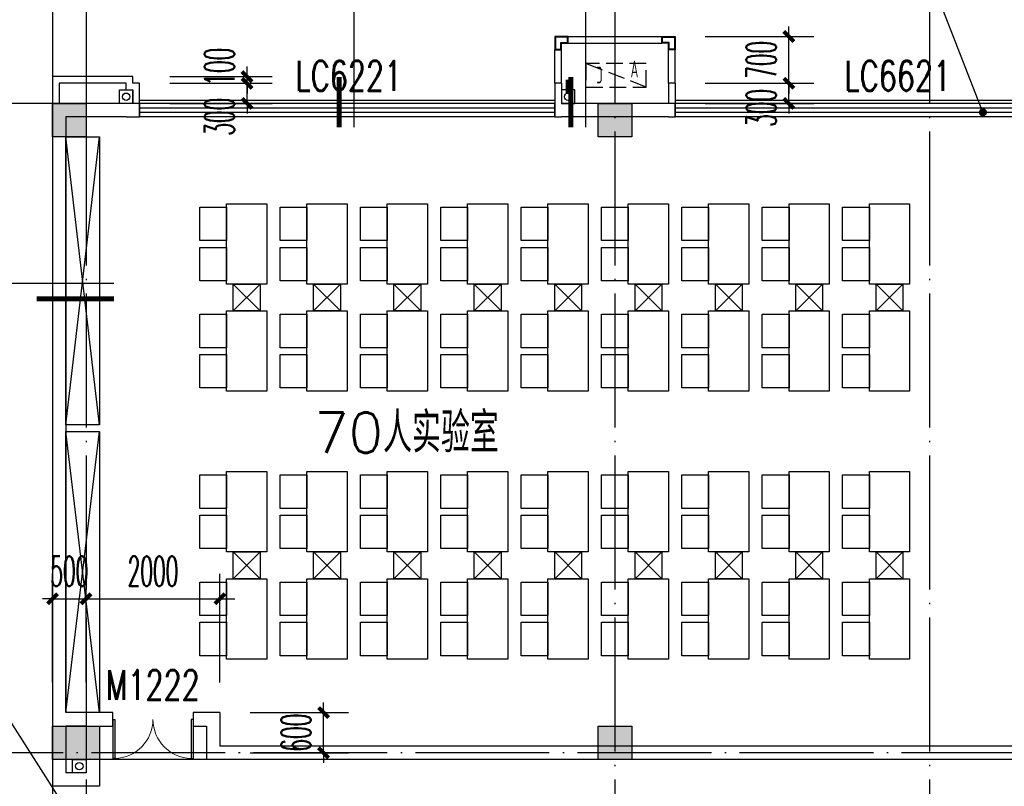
# Model space of a CAD drawing. Extents: x 1779708 to 7299578, y -1121471 to 88434.
# Tile 442 of 656: x 4701026 to 4715733, y -933043 to -921593. Entities that reach past the tile are written whole.
import ezdxf

# ---------------------------------------------------------------- set-up
doc = ezdxf.new("R2010")
doc.units = 0
doc.header["$LTSCALE"] = 1000
doc.header["$MEASUREMENT"] = 0
doc.linetypes.add('DASH', pattern=[0.35, 0.25, -0.1])
doc.linetypes.add('DOTE', pattern=[2.42, 2, -0.2, 0.02, -0.2])
doc.layers.get('0').update_dxf_attribs({"linetype": 'CONTINUOUS'})
doc.layers.get('Defpoints').update_dxf_attribs({"linetype": 'CONTINUOUS'})
for name, color, linetype in [('11111111111111111111111111111', 50, 'DASH'), ('DIM_IDEN', 3, 'CONTINUOUS'), ('DIM_LEAD', 3, 'CONTINUOUS'), ('DIM_污水', 3, 'CONTINUOUS'), ('DOTE', 1, 'DOTE'), ('FUR', 9, 'CONTINUOUS'), ('P_PS_DIM', 1, 'CONTINUOUS'), ('PIPE-雨水', 4, 'CONTINUOUS'), ('PUB_DIM', 3, 'CONTINUOUS'), ('PUB_TEXT', 7, 'CONTINUOUS'), ('SPACE', 7, 'CONTINUOUS'), ('WALL', 255, 'CONTINUOUS'), ('WINDOW', 2, 'CONTINUOUS'), ('WINDOW_TEXT', 7, 'CONTINUOUS'), ('修改', 6, 'CONTINUOUS'), ('墙柱', 2, 'CONTINUOUS'), ('室外构件', 4, 'CONTINUOUS'), ('看线', 3, 'CONTINUOUS'), ('空调机位表示', 70, 'CONTINUOUS')]:
    doc.layers.add(name, color=color, linetype=linetype)
doc.styles.add('_TCH_DIM', font='SIMPLEX.shx', dxfattribs={"width": 0.7, "bigfont": 'GBCBIG.shx'})
doc.styles.add('_TCH_DIM_T3', font='SIMPLEX.shx', dxfattribs={"width": 0.494118, "bigfont": 'GBCBIG.shx'})
doc.styles.add('_TCH_SPACE', font='SIMPLEX', dxfattribs={"height": 5, "bigfont": 'GBCBIG'})
doc.styles.add('_TCH_WINDOW', font='SIMPLEX', dxfattribs={"height": 3.5, "bigfont": 'GBCBIG'})
doc.styles.get("Standard").update_dxf_attribs({"font": 'GBENOR', "bigfont": 'GBCBIG'})
doc.dimstyles.new('_TCH_ARCH&&150', dxfattribs={"dimtxt": 446.25, "dimasz": 150, "dimexe": 375, "dimexo": 450, "dimgap": 189.375, "dimtad": 1, "dimdec": 0, "dimzin": 0, "dimdsep": 46, "dimtxsty": '_TCH_DIM_T3', "dimblk": 'ARCHTICK', "dimcen": 0.09, "dimdle": 225, "dimclrt": 7, "dimazin": 2, "dimtfac": 1, "dimtdec": 0, "dimtix": 1, "dimtmove": 2, "dimatfit": 3, "dimfxl": 250, "dimtolj": 1, "dimtzin": 0, "dimarcsym": 0})

# ---------------------------------------------------------------- blocks, each defined once
blk = doc.blocks.new('A$C159220C3')
at = {"layer": 'DOTE'}
for p, q in [((9200, 149200), (9200, 7200)), ((9700, 149200), (9700, 7200)), ((17600, 149200), (17600, 7200)), ((22300, 149200), (22300, 7200)), ((86800, 147200), (7200, 147200)), ((86800, 137500), (7200, 137500))]:
    blk.add_line(p, q, dxfattribs=at)
blk = doc.blocks.new('A$C55827B77')
at = {"layer": 'FUR', "color": 9}
for p, q in [((1400, 5950), (0, 5950)), ((1400, 950), (1400, 5950)), ((1400, 950), (0, 950))]:
    blk.add_line(p, q, dxfattribs=at)
for points in [[(4500, 6850), (3900, 6850), (3900, 5650), (4500, 5650)], [(4500, 6300), (4900, 6300), (4900, 6800), (4500, 6800)], [(5700, 6850), (5100, 6850), (5100, 5650), (5700, 5650)], [(5700, 6300), (6100, 6300), (6100, 6800), (5700, 6800)], [(6900, 6850), (6300, 6850), (6300, 5650), (6900, 5650)], [(6900, 6300), (7300, 6300), (7300, 6800), (6900, 6800)], [(8100, 6850), (7500, 6850), (7500, 5650), (8100, 5650)], [(8100, 6300), (8500, 6300), (8500, 6800), (8100, 6800)], [(9300, 6850), (8700, 6850), (8700, 5650), (9300, 5650)], [(9300, 6300), (9700, 6300), (9700, 6800), (9300, 6800)], [(10500, 6850), (9900, 6850), (9900, 5650), (10500, 5650)], [(10500, 6300), (10900, 6300), (10900, 6800), (10500, 6800)], [(11700, 6850), (11100, 6850), (11100, 5650), (11700, 5650)], [(11700, 6300), (12100, 6300), (12100, 6800), (11700, 6800)], [(12900, 6850), (12300, 6850), (12300, 5650), (12900, 5650)], [(12900, 6300), (13300, 6300), (13300, 6800), (12900, 6800)], [(14100, 6850), (13500, 6850), (13500, 5650), (14100, 5650)], [(14100, 6300), (14500, 6300), (14500, 6800), (14100, 6800)], [(4500, 5700), (4900, 5700), (4900, 6200), (4500, 6200)], [(5700, 5700), (6100, 5700), (6100, 6200), (5700, 6200)], [(6900, 5700), (7300, 5700), (7300, 6200), (6900, 6200)], [(8100, 5700), (8500, 5700), (8500, 6200), (8100, 6200)], [(9300, 5700), (9700, 5700), (9700, 6200), (9300, 6200)], [(10500, 5700), (10900, 5700), (10900, 6200), (10500, 6200)], [(11700, 5700), (12100, 5700), (12100, 6200), (11700, 6200)], [(12900, 5700), (13300, 5700), (13300, 6200), (12900, 6200)], [(14100, 5700), (14500, 5700), (14500, 6200), (14100, 6200)], [(4500, 5250), (3900, 5250), (3900, 4050), (4500, 4050)], [(4500, 4700), (4900, 4700), (4900, 5200), (4500, 5200)], [(5700, 5250), (5100, 5250), (5100, 4050), (5700, 4050)], [(5700, 4700), (6100, 4700), (6100, 5200), (5700, 5200)], [(6900, 5250), (6300, 5250), (6300, 4050), (6900, 4050)], [(6900, 4700), (7300, 4700), (7300, 5200), (6900, 5200)], [(8100, 5250), (7500, 5250), (7500, 4050), (8100, 4050)], [(8100, 4700), (8500, 4700), (8500, 5200), (8100, 5200)], [(9300, 5250), (8700, 5250), (8700, 4050), (9300, 4050)], [(9300, 4700), (9700, 4700), (9700, 5200), (9300, 5200)], [(10500, 5250), (9900, 5250), (9900, 4050), (10500, 4050)], [(10500, 4700), (10900, 4700), (10900, 5200), (10500, 5200)], [(11700, 5250), (11100, 5250), (11100, 4050), (11700, 4050)], [(11700, 4700), (12100, 4700), (12100, 5200), (11700, 5200)], [(12900, 5250), (12300, 5250), (12300, 4050), (12900, 4050)], [(12900, 4700), (13300, 4700), (13300, 5200), (12900, 5200)], [(14100, 5250), (13500, 5250), (13500, 4050), (14100, 4050)], [(14100, 4700), (14500, 4700), (14500, 5200), (14100, 5200)], [(4500, 4100), (4900, 4100), (4900, 4600), (4500, 4600)], [(5700, 4100), (6100, 4100), (6100, 4600), (5700, 4600)], [(6900, 4100), (7300, 4100), (7300, 4600), (6900, 4600)], [(8100, 4100), (8500, 4100), (8500, 4600), (8100, 4600)], [(9300, 4100), (9700, 4100), (9700, 4600), (9300, 4600)], [(10500, 4100), (10900, 4100), (10900, 4600), (10500, 4600)], [(11700, 4100), (12100, 4100), (12100, 4600), (11700, 4600)], [(12900, 4100), (13300, 4100), (13300, 4600), (12900, 4600)], [(14100, 4100), (14500, 4100), (14500, 4600), (14100, 4600)], [(4500, 2850), (3900, 2850), (3900, 1650), (4500, 1650)], [(4500, 2300), (4900, 2300), (4900, 2800), (4500, 2800)], [(5700, 2850), (5100, 2850), (5100, 1650), (5700, 1650)], [(5700, 2300), (6100, 2300), (6100, 2800), (5700, 2800)], [(6900, 2850), (6300, 2850), (6300, 1650), (6900, 1650)], [(6900, 2300), (7300, 2300), (7300, 2800), (6900, 2800)], [(8100, 2850), (7500, 2850), (7500, 1650), (8100, 1650)], [(8100, 2300), (8500, 2300), (8500, 2800), (8100, 2800)], [(9300, 2850), (8700, 2850), (8700, 1650), (9300, 1650)], [(9300, 2300), (9700, 2300), (9700, 2800), (9300, 2800)], [(10500, 2850), (9900, 2850), (9900, 1650), (10500, 1650)], [(10500, 2300), (10900, 2300), (10900, 2800), (10500, 2800)], [(11700, 2850), (11100, 2850), (11100, 1650), (11700, 1650)], [(11700, 2300), (12100, 2300), (12100, 2800), (11700, 2800)], [(12900, 2850), (12300, 2850), (12300, 1650), (12900, 1650)], [(12900, 2300), (13300, 2300), (13300, 2800), (12900, 2800)], [(14100, 2850), (13500, 2850), (13500, 1650), (14100, 1650)], [(14100, 2300), (14500, 2300), (14500, 2800), (14100, 2800)], [(4500, 1700), (4900, 1700), (4900, 2200), (4500, 2200)], [(5700, 1700), (6100, 1700), (6100, 2200), (5700, 2200)], [(6900, 1700), (7300, 1700), (7300, 2200), (6900, 2200)], [(8100, 1700), (8500, 1700), (8500, 2200), (8100, 2200)], [(9300, 1700), (9700, 1700), (9700, 2200), (9300, 2200)], [(10500, 1700), (10900, 1700), (10900, 2200), (10500, 2200)], [(11700, 1700), (12100, 1700), (12100, 2200), (11700, 2200)], [(12900, 1700), (13300, 1700), (13300, 2200), (12900, 2200)], [(14100, 1700), (14500, 1700), (14500, 2200), (14100, 2200)], [(4500, 1250), (3900, 1250), (3900, 50), (4500, 50)], [(4500, 700), (4900, 700), (4900, 1200), (4500, 1200)], [(5700, 1250), (5100, 1250), (5100, 50), (5700, 50)], [(5700, 700), (6100, 700), (6100, 1200), (5700, 1200)], [(6900, 1250), (6300, 1250), (6300, 50), (6900, 50)], [(6900, 700), (7300, 700), (7300, 1200), (6900, 1200)], [(8100, 1250), (7500, 1250), (7500, 50), (8100, 50)], [(8100, 700), (8500, 700), (8500, 1200), (8100, 1200)], [(9300, 1250), (8700, 1250), (8700, 50), (9300, 50)], [(9300, 700), (9700, 700), (9700, 1200), (9300, 1200)], [(10500, 1250), (9900, 1250), (9900, 50), (10500, 50)], [(10500, 700), (10900, 700), (10900, 1200), (10500, 1200)], [(11700, 1250), (11100, 1250), (11100, 50), (11700, 50)], [(11700, 700), (12100, 700), (12100, 1200), (11700, 1200)], [(12900, 1250), (12300, 1250), (12300, 50), (12900, 50)], [(12900, 700), (13300, 700), (13300, 1200), (12900, 1200)], [(14100, 1250), (13500, 1250), (13500, 50), (14100, 50)], [(14100, 700), (14500, 700), (14500, 1200), (14100, 1200)], [(4500, 100), (4900, 100), (4900, 600), (4500, 600)], [(5700, 100), (6100, 100), (6100, 600), (5700, 600)], [(6900, 100), (7300, 100), (7300, 600), (6900, 600)], [(8100, 100), (8500, 100), (8500, 600), (8100, 600)], [(9300, 100), (9700, 100), (9700, 600), (9300, 600)], [(10500, 100), (10900, 100), (10900, 600), (10500, 600)], [(11700, 100), (12100, 100), (12100, 600), (11700, 600)], [(12900, 100), (13300, 100), (13300, 600), (12900, 600)], [(14100, 100), (14500, 100), (14500, 600), (14100, 600)]]:
    blk.add_lwpolyline(points, close=True, dxfattribs=at)
for points in [[(4000, 5650), (4000, 5250), (4400, 5250), (4400, 5650), (4000, 5650), (4400, 5250), (4000, 5250), (4400, 5650)], [(5200, 5650), (5200, 5250), (5600, 5250), (5600, 5650), (5200, 5650), (5600, 5250), (5200, 5250), (5600, 5650)], [(6400, 5650), (6400, 5250), (6800, 5250), (6800, 5650), (6400, 5650), (6800, 5250), (6400, 5250), (6800, 5650)], [(7600, 5650), (7600, 5250), (8000, 5250), (8000, 5650), (7600, 5650), (8000, 5250), (7600, 5250), (8000, 5650)], [(8800, 5650), (8800, 5250), (9200, 5250), (9200, 5650), (8800, 5650), (9200, 5250), (8800, 5250), (9200, 5650)], [(10000, 5650), (10000, 5250), (10400, 5250), (10400, 5650), (10000, 5650), (10400, 5250), (10000, 5250), (10400, 5650)], [(11200, 5650), (11200, 5250), (11600, 5250), (11600, 5650), (11200, 5650), (11600, 5250), (11200, 5250), (11600, 5650)], [(12400, 5650), (12400, 5250), (12800, 5250), (12800, 5650), (12400, 5650), (12800, 5250), (12400, 5250), (12800, 5650)], [(13600, 5650), (13600, 5250), (14000, 5250), (14000, 5650), (13600, 5650), (14000, 5250), (13600, 5250), (14000, 5650)], [(4000, 1650), (4000, 1250), (4400, 1250), (4400, 1650), (4000, 1650), (4400, 1250), (4000, 1250), (4400, 1650)], [(5200, 1650), (5200, 1250), (5600, 1250), (5600, 1650), (5200, 1650), (5600, 1250), (5200, 1250), (5600, 1650)], [(6400, 1650), (6400, 1250), (6800, 1250), (6800, 1650), (6400, 1650), (6800, 1250), (6400, 1250), (6800, 1650)], [(7600, 1650), (7600, 1250), (8000, 1250), (8000, 1650), (7600, 1650), (8000, 1250), (7600, 1250), (8000, 1650)], [(8800, 1650), (8800, 1250), (9200, 1250), (9200, 1650), (8800, 1650), (9200, 1250), (8800, 1250), (9200, 1650)], [(10000, 1650), (10000, 1250), (10400, 1250), (10400, 1650), (10000, 1650), (10400, 1250), (10000, 1250), (10400, 1650)], [(11200, 1650), (11200, 1250), (11600, 1250), (11600, 1650), (11200, 1650), (11600, 1250), (11200, 1250), (11600, 1650)], [(12400, 1650), (12400, 1250), (12800, 1250), (12800, 1650), (12400, 1650), (12800, 1250), (12400, 1250), (12800, 1650)], [(13600, 1650), (13600, 1250), (14000, 1250), (14000, 1650), (13600, 1650), (14000, 1250), (13600, 1250), (14000, 1650)]]:
    blk.add_lwpolyline(points, dxfattribs=at)
blk = doc.blocks.new('A$C606A0922')
at = {"layer": '墙柱'}
h = blk.add_hatch(color=256, dxfattribs=at)
h.paths.add_polyline_path([(24950, 87000), (25450, 87000), (25450, 87500), (24950, 87500)])
h.paths.add_polyline_path([(66900, 125200), (67500, 125200), (67500, 124600), (66900, 124600)])
h.paths.add_polyline_path([(16600, 125200), (17100, 125200), (17100, 124700), (16600, 124700)])
h.paths.add_polyline_path([(27130, 122900), (27130, 122600), (26430, 122600), (26430, 122900)])
h.paths.add_polyline_path([(54500, 138000), (55000, 138000), (55000, 137500), (54500, 137500)])
h.paths.add_polyline_path([(16600, 87000), (17100, 87000), (17100, 87500), (16600, 87500)])
h.paths.add_polyline_path([(42000, 96300), (42500, 96300), (42500, 96800), (42000, 96800)])
h.paths.add_polyline_path([(58500, 105100), (59000, 105100), (59000, 105600), (58500, 105600)])
h.paths.add_polyline_path([(13000, 93250), (13500, 93250), (13500, 93750), (13000, 93750)])
h.paths.add_polyline_path([(66700, 100900), (67200, 100900), (67200, 101400), (66700, 101400)])
h.paths.add_polyline_path([(20700, 118600), (21200, 118600), (21200, 118100), (20700, 118100)])
h.paths.add_polyline_path([(20700, 112000), (21200, 112000), (21200, 111500), (20700, 111500)])
h.paths.add_polyline_path([(13000, 106150), (13500, 106150), (13500, 105650), (13000, 105650)])
h.paths.add_polyline_path([(20700, 99800), (21200, 99800), (21200, 100300), (20700, 100300)])
h.paths.add_polyline_path([(13000, 87000), (13500, 87000), (13500, 87500), (13000, 87500)])
h.paths.add_polyline_path([(74900, 125200), (75600, 125200), (75600, 124600), (74900, 124600)])
h.paths.add_polyline_path([(54900, 113500), (54400, 113500), (54400, 113000), (54900, 113000)])
h.paths.add_polyline_path([(74900, 96300), (75600, 96300), (75600, 96800), (74900, 96800)])
h.paths.add_polyline_path([(500, 93250), (1000, 93250), (1000, 93750), (500, 93750)])
h.paths.add_polyline_path([(500, 106150), (1000, 106150), (1000, 105650), (500, 105650)])
h.paths.add_polyline_path([(8400, 125200), (8900, 125200), (8900, 124700), (8400, 124700)])
h.paths.add_polyline_path([(66900, 113600), (67500, 113600), (67500, 113000), (66900, 113000)])
h.paths.add_polyline_path([(74900, 113000), (75600, 113000), (75600, 113600), (74900, 113600)])
h.paths.add_polyline_path([(58500, 113000), (59100, 113000), (59100, 113600), (58500, 113600)])
h.paths.add_polyline_path([(66700, 105100), (67200, 105100), (67200, 105600), (66700, 105600)])
h.paths.add_polyline_path([(54400, 105100), (54900, 105100), (54900, 105600), (54400, 105600)])
h.paths.add_polyline_path([(50150, 125200), (50650, 125200), (50650, 124700), (50150, 124700)])
h.paths.add_polyline_path([(46200, 87000), (46700, 87000), (46700, 87500), (46200, 87500)])
h.paths.add_polyline_path([(42500, 99800), (42000, 99800), (42000, 100300), (42500, 100300)])
h.paths.add_polyline_path([(42500, 87000), (42000, 87000), (42000, 87500), (42500, 87500)])
h.paths.add_polyline_path([(24900, 99800), (25400, 99800), (25400, 100300), (24900, 100300)])
h.paths.add_polyline_path([(20700, 106150), (21200, 106150), (21200, 105650), (20700, 105650)])
h.paths.add_polyline_path([(13000, 100300), (13500, 100300), (13500, 99800), (13000, 99800)])
h.paths.add_polyline_path([(16600, 112000), (17100, 112000), (17100, 111500), (16600, 111500)])
h.paths.add_polyline_path([(8200, 112000), (8700, 112000), (8700, 111500), (8200, 111500)])
h.paths.add_polyline_path([(500, 112000), (1000, 112000), (1000, 111500), (500, 111500)])
h.paths.add_polyline_path([(16600, 118600), (17100, 118600), (17100, 118100), (16600, 118100)])
h.paths.add_polyline_path([(8400, 118700), (8900, 118700), (8900, 118100), (8400, 118100)])
h.paths.add_polyline_path([(74900, 99500), (75600, 99500), (75600, 100000), (74900, 100000)])
h.paths.add_polyline_path([(75100, 87000), (75600, 87000), (75600, 87500), (75100, 87500)])
h.paths.add_polyline_path([(66900, 96200), (67500, 96200), (67500, 96800), (66900, 96800)])
h.paths.add_polyline_path([(66950, 87000), (67450, 87000), (67450, 87500), (66950, 87500)])
h.paths.add_polyline_path([(58500, 96200), (59100, 96200), (59100, 96800), (58500, 96800)])
h.paths.add_polyline_path([(58550, 87000), (59050, 87000), (59050, 87500), (58550, 87500)])
h.paths.add_polyline_path([(50150, 99800), (50650, 99800), (50650, 100300), (50150, 100300)])
h.paths.add_polyline_path([(50150, 96300), (50650, 96300), (50650, 96800), (50150, 96800)])
h.paths.add_polyline_path([(50150, 87000), (50650, 87000), (50650, 87500), (50150, 87500)])
h.paths.add_polyline_path([(33100, 99800), (33600, 99800), (33600, 100300), (33100, 100300)])
h.paths.add_polyline_path([(33100, 96300), (33600, 96300), (33600, 96800), (33100, 96800)])
h.paths.add_polyline_path([(24900, 96300), (25400, 96300), (25400, 96800), (24900, 96800)])
h.paths.add_polyline_path([(500, 99800), (1000, 99800), (1000, 100300), (500, 100300)])
h.paths.add_polyline_path([(16600, 96300), (17100, 96300), (17100, 96800), (16600, 96800)])
h.paths.add_polyline_path([(33100, 87000), (33600, 87000), (33600, 87500), (33100, 87500)])
h.paths.add_polyline_path([(500, 87000), (1000, 87000), (1000, 87500), (500, 87500)])
h.paths.add_polyline_path([(74900, 128700), (75600, 128700), (75600, 128200), (74900, 128200)])
h.paths.add_polyline_path([(74900, 138000), (75600, 138000), (75600, 137500), (74900, 137500)])
h.paths.add_polyline_path([(66950, 128700), (67450, 128700), (67450, 128200), (66950, 128200)])
h.paths.add_polyline_path([(66950, 138000), (67450, 138000), (67450, 137500), (66950, 137500)])
h.paths.add_polyline_path([(58500, 125200), (59100, 125200), (59100, 124600), (58500, 124600)])
h.paths.add_polyline_path([(58550, 128700), (59050, 128700), (59050, 128200), (58550, 128200)])
h.paths.add_polyline_path([(58550, 138000), (59050, 138000), (59050, 137500), (58550, 137500)])
h.paths.add_polyline_path([(50150, 128700), (50650, 128700), (50650, 128200), (50150, 128200)])
h.paths.add_polyline_path([(50150, 138000), (50650, 138000), (50650, 137500), (50150, 137500)])
h.paths.add_polyline_path([(42000, 125200), (42500, 125200), (42500, 124700), (42000, 124700)])
h.paths.add_polyline_path([(42000, 128700), (42500, 128700), (42500, 128200), (42000, 128200)])
h.paths.add_polyline_path([(33100, 125200), (33600, 125200), (33600, 124700), (33100, 124700)])
h.paths.add_polyline_path([(25060, 125200), (25660, 125200), (25660, 124800), (25060, 124800)])
h.paths.add_polyline_path([(33100, 128700), (33600, 128700), (33600, 128200), (33100, 128200)])
h.paths.add_polyline_path([(24950, 128700), (25450, 128700), (25450, 128200), (24950, 128200)])
h.paths.add_polyline_path([(0, 125500), (700, 125500), (700, 125000), (0, 125000)])
h.paths.add_polyline_path([(0, 128700), (700, 128700), (700, 128200), (0, 128200)])
h.paths.add_polyline_path([(8150, 128700), (8650, 128700), (8650, 128200), (8150, 128200)])
h.paths.add_polyline_path([(16550, 128700), (17050, 128700), (17050, 128200), (16550, 128200)])
h.paths.add_polyline_path([(42000, 138000), (42500, 138000), (42500, 137500), (42000, 137500)])
h.paths.add_polyline_path([(33100, 138000), (33600, 138000), (33600, 137500), (33100, 137500)])
h.paths.add_polyline_path([(24950, 138000), (25450, 138000), (25450, 137500), (24950, 137500)])
h.paths.add_polyline_path([(16550, 138000), (17050, 138000), (17050, 137500), (16550, 137500)])
h.paths.add_polyline_path([(8150, 138000), (8650, 138000), (8650, 137500), (8150, 137500)])
h.paths.add_polyline_path([(0, 138000), (500, 138000), (500, 137500), (0, 137500)])
h.paths.add_polyline_path([(24950, 51000), (25450, 51000), (25450, 50500), (24950, 50500)])
h.paths.add_polyline_path([(66900, 12800), (67500, 12800), (67500, 13400), (66900, 13400)])
h.paths.add_polyline_path([(16600, 12800), (17100, 12800), (17100, 13300), (16600, 13300)])
h.paths.add_polyline_path([(27130, 15100), (27130, 15400), (26430, 15400), (26430, 15100)])
h.paths.add_polyline_path([(54500, 0), (55000, 0), (55000, 500), (54500, 500)])
h.paths.add_polyline_path([(16600, 51000), (17100, 51000), (17100, 50500), (16600, 50500)])
h.paths.add_polyline_path([(42000, 41700), (42500, 41700), (42500, 41200), (42000, 41200)])
h.paths.add_polyline_path([(58500, 32900), (59000, 32900), (59000, 32400), (58500, 32400)])
h.paths.add_polyline_path([(13000, 44750), (13500, 44750), (13500, 44250), (13000, 44250)])
h.paths.add_polyline_path([(66700, 37100), (67200, 37100), (67200, 36600), (66700, 36600)])
h.paths.add_polyline_path([(20700, 19400), (21200, 19400), (21200, 19900), (20700, 19900)])
h.paths.add_polyline_path([(20700, 26000), (21200, 26000), (21200, 26500), (20700, 26500)])
h.paths.add_polyline_path([(13000, 31850), (13500, 31850), (13500, 32350), (13000, 32350)])
h.paths.add_polyline_path([(20700, 38200), (21200, 38200), (21200, 37700), (20700, 37700)])
h.paths.add_polyline_path([(13000, 51000), (13500, 51000), (13500, 50500), (13000, 50500)])
h.paths.add_polyline_path([(74900, 12800), (75600, 12800), (75600, 13400), (74900, 13400)])
h.paths.add_polyline_path([(54900, 24500), (54400, 24500), (54400, 25000), (54900, 25000)])
h.paths.add_polyline_path([(74900, 41700), (75600, 41700), (75600, 41200), (74900, 41200)])
h.paths.add_polyline_path([(500, 44750), (1000, 44750), (1000, 44250), (500, 44250)])
h.paths.add_polyline_path([(500, 31850), (1000, 31850), (1000, 32350), (500, 32350)])
h.paths.add_polyline_path([(8400, 12800), (8900, 12800), (8900, 13300), (8400, 13300)])
h.paths.add_polyline_path([(66900, 24400), (67500, 24400), (67500, 25000), (66900, 25000)])
h.paths.add_polyline_path([(74900, 25000), (75600, 25000), (75600, 24400), (74900, 24400)])
h.paths.add_polyline_path([(58500, 25000), (59100, 25000), (59100, 24400), (58500, 24400)])
h.paths.add_polyline_path([(66700, 32900), (67200, 32900), (67200, 32400), (66700, 32400)])
h.paths.add_polyline_path([(54400, 32900), (54900, 32900), (54900, 32400), (54400, 32400)])
h.paths.add_polyline_path([(50150, 12800), (50650, 12800), (50650, 13300), (50150, 13300)])
h.paths.add_polyline_path([(46200, 51000), (46700, 51000), (46700, 50500), (46200, 50500)])
h.paths.add_polyline_path([(42500, 38200), (42000, 38200), (42000, 37700), (42500, 37700)])
h.paths.add_polyline_path([(42500, 51000), (42000, 51000), (42000, 50500), (42500, 50500)])
h.paths.add_polyline_path([(24900, 38200), (25400, 38200), (25400, 37700), (24900, 37700)])
h.paths.add_polyline_path([(20700, 31850), (21200, 31850), (21200, 32350), (20700, 32350)])
h.paths.add_polyline_path([(13000, 37700), (13500, 37700), (13500, 38200), (13000, 38200)])
h.paths.add_polyline_path([(16600, 26000), (17100, 26000), (17100, 26500), (16600, 26500)])
h.paths.add_polyline_path([(8200, 26000), (8700, 26000), (8700, 26500), (8200, 26500)])
h.paths.add_polyline_path([(500, 26000), (1000, 26000), (1000, 26500), (500, 26500)])
h.paths.add_polyline_path([(16600, 19400), (17100, 19400), (17100, 19900), (16600, 19900)])
h.paths.add_polyline_path([(8400, 19300), (8900, 19300), (8900, 19900), (8400, 19900)])
h.paths.add_polyline_path([(74900, 38500), (75600, 38500), (75600, 38000), (74900, 38000)])
h.paths.add_polyline_path([(75100, 51000), (75600, 51000), (75600, 50500), (75100, 50500)])
h.paths.add_polyline_path([(66900, 41800), (67500, 41800), (67500, 41200), (66900, 41200)])
h.paths.add_polyline_path([(66950, 51000), (67450, 51000), (67450, 50500), (66950, 50500)])
h.paths.add_polyline_path([(58500, 41800), (59100, 41800), (59100, 41200), (58500, 41200)])
h.paths.add_polyline_path([(58550, 51000), (59050, 51000), (59050, 50500), (58550, 50500)])
h.paths.add_polyline_path([(50150, 38200), (50650, 38200), (50650, 37700), (50150, 37700)])
h.paths.add_polyline_path([(50150, 41700), (50650, 41700), (50650, 41200), (50150, 41200)])
h.paths.add_polyline_path([(50150, 51000), (50650, 51000), (50650, 50500), (50150, 50500)])
h.paths.add_polyline_path([(33100, 38200), (33600, 38200), (33600, 37700), (33100, 37700)])
h.paths.add_polyline_path([(33100, 41700), (33600, 41700), (33600, 41200), (33100, 41200)])
h.paths.add_polyline_path([(24900, 41700), (25400, 41700), (25400, 41200), (24900, 41200)])
h.paths.add_polyline_path([(500, 38200), (1000, 38200), (1000, 37700), (500, 37700)])
h.paths.add_polyline_path([(16600, 41700), (17100, 41700), (17100, 41200), (16600, 41200)])
h.paths.add_polyline_path([(33100, 51000), (33600, 51000), (33600, 50500), (33100, 50500)])
h.paths.add_polyline_path([(500, 51000), (1000, 51000), (1000, 50500), (500, 50500)])
h.paths.add_polyline_path([(74900, 9300), (75600, 9300), (75600, 9800), (74900, 9800)])
h.paths.add_polyline_path([(74900, 0), (75600, 0), (75600, 500), (74900, 500)])
h.paths.add_polyline_path([(66950, 9300), (67450, 9300), (67450, 9800), (66950, 9800)])
h.paths.add_polyline_path([(66950, 0), (67450, 0), (67450, 500), (66950, 500)])
h.paths.add_polyline_path([(58500, 12800), (59100, 12800), (59100, 13400), (58500, 13400)])
h.paths.add_polyline_path([(58550, 9300), (59050, 9300), (59050, 9800), (58550, 9800)])
h.paths.add_polyline_path([(58550, 0), (59050, 0), (59050, 500), (58550, 500)])
h.paths.add_polyline_path([(50150, 9300), (50650, 9300), (50650, 9800), (50150, 9800)])
h.paths.add_polyline_path([(50150, 0), (50650, 0), (50650, 500), (50150, 500)])
h.paths.add_polyline_path([(42000, 12800), (42500, 12800), (42500, 13300), (42000, 13300)])
h.paths.add_polyline_path([(42000, 9300), (42500, 9300), (42500, 9800), (42000, 9800)])
h.paths.add_polyline_path([(33100, 12800), (33600, 12800), (33600, 13300), (33100, 13300)])
h.paths.add_polyline_path([(25060, 12800), (25660, 12800), (25660, 13200), (25060, 13200)])
h.paths.add_polyline_path([(33100, 9300), (33600, 9300), (33600, 9800), (33100, 9800)])
h.paths.add_polyline_path([(24950, 9300), (25450, 9300), (25450, 9800), (24950, 9800)])
h.paths.add_polyline_path([(0, 12500), (700, 12500), (700, 13000), (0, 13000)])
h.paths.add_polyline_path([(0, 9300), (700, 9300), (700, 9800), (0, 9800)])
h.paths.add_polyline_path([(8150, 9300), (8650, 9300), (8650, 9800), (8150, 9800)])
h.paths.add_polyline_path([(16550, 9300), (17050, 9300), (17050, 9800), (16550, 9800)])
h.paths.add_polyline_path([(42000, 0), (42500, 0), (42500, 500), (42000, 500)])
h.paths.add_polyline_path([(33100, 0), (33600, 0), (33600, 500), (33100, 500)])
h.paths.add_polyline_path([(24950, 0), (25450, 0), (25450, 500), (24950, 500)])
h.paths.add_polyline_path([(16550, 0), (17050, 0), (17050, 500), (16550, 500)])
h.paths.add_polyline_path([(8150, 0), (8650, 0), (8650, 500), (8150, 500)])
h.paths.add_polyline_path([(0, 0), (500, 0), (500, 500), (0, 500)])
for points in [[(0, 138000), (500, 138000), (500, 137500), (0, 137500)], [(8150, 138000), (8650, 138000), (8650, 137500), (8150, 137500)], [(0, 128700), (700, 128700), (700, 128200), (0, 128200)], [(8150, 128700), (8650, 128700), (8650, 128200), (8150, 128200)]]:
    blk.add_lwpolyline(points, close=True, dxfattribs=at)
blk = doc.blocks.new('A$C46E9187A')
at = {"layer": '空调机位表示', "linetype": 'DASH'}
blk.add_lwpolyline([(0, 0), (0, 350), (900, 350), (900, 0)], close=True, dxfattribs=at)
blk.add_lwpolyline([(0, 0), (900, 350)], dxfattribs=at)
at = {"layer": '空调机位表示', "width": 0.6}
for s, p in [('A', (118, 145)), ('C', (651, 55))]:
    blk.add_text(s, height=250, dxfattribs=at).set_placement(p)
blk = doc.blocks.new('a1')
at = {"layer": '11111111111111111111111111111'}
for p, q in [((59122, 49136), (59122, 48936)), ((59322, 49136), (59122, 49136)), ((59322, 48936), (59322, 49136)), ((59122, 48936), (59322, 48936))]:
    blk.add_line(p, q, dxfattribs=at)
blk = doc.blocks.new('$WINLIB2D$00000001')
at = {"color": 0}
for points in [[(-0.5, 0.5), (-0.5, -0.5)], [(-0.5, 0.5), (0.5, 0.5)], [(0.5, -0.5), (0.5, 0.5)], [(0.5, 0.1667), (-0.5, 0.1667)], [(0.5, -0.1667), (-0.5, -0.1667)], [(-0.5, -0.5), (0.5, -0.5)]]:
    blk.add_lwpolyline(points, dxfattribs=at)
blk = doc.blocks.new('_ArchTick')
at = {"color": 0, "linetype": 'ByBlock', "const_width": 0.4}
blk.add_lwpolyline([(-0.5, -0.5), (0.5, 0.5)], dxfattribs=at)
blk = doc.blocks.new('*D5958')
at = {"layer": 'Defpoints', "color": 0, "transparency": 16777216}
for p in [(4710817, -921843), (4712515, -921843), (4710817, -922543)]:
    blk.add_point(p, dxfattribs=at)
at = {"layer": 'PUB_DIM', "color": 0, "lineweight": -2, "transparency": 16777216}
for p, q in [((4712515, -921843), (4712515, -921693)), ((4711267, -921843), (4712890, -921843)), ((4712515, -922543), (4712515, -921843)), ((4711267, -922543), (4712890, -922543)), ((4712515, -922543), (4712515, -922693))]:
    blk.add_line(p, q, dxfattribs=at)
at = {"layer": 'PUB_DIM', "color": 0, "lineweight": -2, "transparency": 16777216, "xscale": 150, "yscale": 150, "zscale": 150}
for p, rotation in [((4712515, -921843), 270), ((4712515, -922543), 90)]:
    blk.add_blockref('_ArchTick', p, dxfattribs=dict(at, rotation=rotation))
at = {"layer": 'PUB_DIM', "color": 7, "transparency": 16777216, "insert": (4712102, -922193), "char_height": 446.2, "attachment_point": 5, "rotation": 90, "style": '_TCH_DIM_T3'}
blk.add_mtext('\\A1;700', dxfattribs=at)
blk = doc.blocks.new('*D5959')
at = {"layer": 'Defpoints', "color": 0, "transparency": 16777216}
for p in [(4710817, -922543), (4712515, -922543), (4710817, -922843)]:
    blk.add_point(p, dxfattribs=at)
at = {"layer": 'PUB_DIM', "color": 0, "lineweight": -2, "transparency": 16777216}
for p, q in [((4712515, -922543), (4712515, -922393)), ((4711267, -922543), (4712890, -922543)), ((4712515, -922843), (4712515, -922543)), ((4711267, -922843), (4712890, -922843)), ((4712515, -922843), (4712515, -922993))]:
    blk.add_line(p, q, dxfattribs=at)
at = {"layer": 'PUB_DIM', "color": 0, "lineweight": -2, "transparency": 16777216, "xscale": 150, "yscale": 150, "zscale": 150}
for p, rotation in [((4712515, -922543), 270), ((4712515, -922843), 90)]:
    blk.add_blockref('_ArchTick', p, dxfattribs=dict(at, rotation=rotation))
at = {"layer": 'PUB_DIM', "color": 7, "transparency": 16777216, "insert": (4712102, -922910), "char_height": 446.2, "attachment_point": 5, "rotation": 90, "style": '_TCH_DIM_T3'}
blk.add_mtext('\\A1;300', dxfattribs=at)
blk = doc.blocks.new('*D5960')
at = {"layer": 'Defpoints', "color": 0, "transparency": 16777216}
for p in [(4702817, -922543), (4704423, -922543), (4702817, -922843)]:
    blk.add_point(p, dxfattribs=at)
at = {"layer": 'PUB_DIM', "color": 0, "lineweight": -2, "transparency": 16777216}
for p, q in [((4704423, -922543), (4704423, -922393)), ((4703267, -922543), (4704798, -922543)), ((4704423, -922843), (4704423, -922543)), ((4703267, -922843), (4704798, -922843)), ((4704423, -922843), (4704423, -922993))]:
    blk.add_line(p, q, dxfattribs=at)
at = {"layer": 'PUB_DIM', "color": 0, "lineweight": -2, "transparency": 16777216, "xscale": 150, "yscale": 150, "zscale": 150}
for p, rotation in [((4704423, -922543), 270), ((4704423, -922843), 90)]:
    blk.add_blockref('_ArchTick', p, dxfattribs=dict(at, rotation=rotation))
at = {"layer": 'PUB_DIM', "color": 7, "transparency": 16777216, "insert": (4704010, -923043), "char_height": 446.2, "attachment_point": 5, "rotation": 90, "style": '_TCH_DIM_T3'}
blk.add_mtext('\\A1;300', dxfattribs=at)
blk = doc.blocks.new('*D5961')
at = {"layer": 'Defpoints', "color": 0, "transparency": 16777216}
for p in [(4702817, -922443), (4704423, -922443), (4702817, -922543)]:
    blk.add_point(p, dxfattribs=at)
at = {"layer": 'PUB_DIM', "color": 0, "lineweight": -2, "transparency": 16777216}
for p, q in [((4704423, -922443), (4704423, -922293)), ((4703267, -922443), (4704798, -922443)), ((4704423, -922543), (4704423, -922443)), ((4703267, -922543), (4704798, -922543)), ((4704423, -922543), (4704423, -922693))]:
    blk.add_line(p, q, dxfattribs=at)
at = {"layer": 'PUB_DIM', "color": 0, "lineweight": -2, "transparency": 16777216, "xscale": 150, "yscale": 150, "zscale": 150}
for p, rotation in [((4704423, -922443), 270), ((4704423, -922543), 90)]:
    blk.add_blockref('_ArchTick', p, dxfattribs=dict(at, rotation=rotation))
at = {"layer": 'PUB_DIM', "color": 7, "transparency": 16777216, "insert": (4704010, -922296), "char_height": 446.2, "attachment_point": 5, "rotation": 90, "style": '_TCH_DIM_T3'}
blk.add_mtext('\\A1;100', dxfattribs=at)
blk = doc.blocks.new('$DorLib2D$00000002')
for p, q in [((-0.5, 0), (-0.5, 0.4875)), ((-0.475, 0.4875), (-0.5, 0.4875)), ((-0.475, 0), (-0.475, 0.4875)), ((0.475, 0), (0.475, 0.4875)), ((0.475, 0.4875), (0.5, 0.4875)), ((0.5, 0), (0.5, 0.4875)), ((-0.5, 0), (-0.475, 0)), ((0.5, 0), (0.475, 0))]:
    blk.add_line(p, q)
at = {"lineweight": 13}
for centre, start, end in [((-0.4875, 0), 0, 88.53072), ((0.4875, 0), 91.46928, 180)]:
    blk.add_arc(centre, 0.4875, start, end, dxfattribs=at)
blk = doc.blocks.new('*D6563')
at = {"layer": 'Defpoints', "color": 0, "transparency": 16777216}
for p in [(4704017, -930243), (4702017, -931943), (4704017, -931943)]:
    blk.add_point(p, dxfattribs=at)
at = {"layer": 'PUB_DIM', "color": 0, "lineweight": -2, "transparency": 16777216}
for p, q in [((4702017, -931493), (4702017, -929868)), ((4704017, -931493), (4704017, -929868)), ((4701792, -930243), (4704242, -930243))]:
    blk.add_line(p, q, dxfattribs=at)
at = {"layer": 'PUB_DIM', "color": 0, "lineweight": -2, "transparency": 16777216, "xscale": 150, "yscale": 150, "zscale": 150, "rotation": 180}
blk.add_blockref('_ArchTick', (4702017, -930243), dxfattribs=at)
at = {"layer": 'PUB_DIM', "color": 0, "lineweight": -2, "transparency": 16777216, "xscale": 150, "yscale": 150, "zscale": 150}
blk.add_blockref('_ArchTick', (4704017, -930243), dxfattribs=at)
at = {"layer": 'PUB_DIM', "color": 7, "transparency": 16777216, "insert": (4703017, -929831), "char_height": 446.2, "attachment_point": 5, "style": '_TCH_DIM_T3'}
blk.add_mtext('\\A1;2000', dxfattribs=at)
blk = doc.blocks.new('*D6564')
at = {"layer": 'Defpoints', "color": 0, "transparency": 16777216}
for p in [(4702017, -930243), (4701517, -931943), (4702017, -931943)]:
    blk.add_point(p, dxfattribs=at)
at = {"layer": 'PUB_DIM', "color": 0, "lineweight": -2, "transparency": 16777216}
for p, q in [((4701517, -931493), (4701517, -929868)), ((4702017, -931493), (4702017, -929868)), ((4701517, -930243), (4701367, -930243)), ((4701517, -930243), (4702017, -930243)), ((4702017, -930243), (4702167, -930243))]:
    blk.add_line(p, q, dxfattribs=at)
at = {"layer": 'PUB_DIM', "color": 0, "lineweight": -2, "transparency": 16777216, "xscale": 150, "yscale": 150, "zscale": 150}
blk.add_blockref('_ArchTick', (4701517, -930243), dxfattribs=at)
at = {"layer": 'PUB_DIM', "color": 0, "lineweight": -2, "transparency": 16777216, "xscale": 150, "yscale": 150, "zscale": 150, "rotation": 180}
blk.add_blockref('_ArchTick', (4702017, -930243), dxfattribs=at)
at = {"layer": 'PUB_DIM', "color": 7, "transparency": 16777216, "insert": (4701767, -929831), "char_height": 446.2, "attachment_point": 5, "style": '_TCH_DIM_T3'}
blk.add_mtext('\\A1;500', dxfattribs=at)
blk = doc.blocks.new('*D6565')
at = {"layer": 'Defpoints', "color": 0, "transparency": 16777216}
for p in [(4704017, -931943), (4705565, -931943), (4704017, -932543)]:
    blk.add_point(p, dxfattribs=at)
at = {"layer": 'PUB_DIM', "color": 0, "lineweight": -2, "transparency": 16777216}
for p, q in [((4705565, -931943), (4705565, -931793)), ((4704467, -931943), (4705940, -931943)), ((4705565, -932543), (4705565, -931943)), ((4704467, -932543), (4705940, -932543)), ((4705565, -932543), (4705565, -932693))]:
    blk.add_line(p, q, dxfattribs=at)
at = {"layer": 'PUB_DIM', "color": 0, "lineweight": -2, "transparency": 16777216, "xscale": 150, "yscale": 150, "zscale": 150}
for p, rotation in [((4705565, -931943), 270), ((4705565, -932543), 90)]:
    blk.add_blockref('_ArchTick', p, dxfattribs=dict(at, rotation=rotation))
at = {"layer": 'PUB_DIM', "color": 7, "transparency": 16777216, "insert": (4705153, -932243), "char_height": 446.2, "attachment_point": 5, "rotation": 90, "style": '_TCH_DIM_T3'}
blk.add_mtext('\\A1;600', dxfattribs=at)

msp = doc.modelspace()

# ---------------------------------------------------------------- linework, layer by layer
at = {"layer": 'DIM_IDEN'}
for p, q in [((4706022, -923198.5), (4706022, -912388.6)), ((4709484.5, -923198.5), (4709484.5, -912388.6)), ((4702432.7, -925535), (4693066.7, -925535))]:
    msp.add_line(p, q, dxfattribs=at)
at = {"layer": 'DIM_IDEN', "const_width": 75}
for points in [[(4705797, -923198.5), (4705797, -922448.5)], [(4709259.5, -923198.5), (4709259.5, -922448.5)], [(4702432.7, -925760), (4701280, -925760)]]:
    msp.add_lwpolyline(points, dxfattribs=at)
at = {"layer": 'DIM_LEAD'}
for p, q in [((4715413.8, -922976.6), (4714404.9, -920389.4)), ((4701991.8, -933805.4), (4700395.9, -931300.7))]:
    msp.add_line(p, q, dxfattribs=at)
at = {"layer": 'DIM_LEAD', "const_width": 60}
msp.add_lwpolyline([(4715424.7, -923004.6, 1), (4715402.9, -922948.7, 1)], format="xyb", close=True, dxfattribs=at)
at = {"layer": 'DIM_污水', "color": 3}
msp.add_circle((4702617.1, -922743.3), 55, dxfattribs=at)
at = {"layer": 'DIM_污水', "color": 7}
msp.add_circle((4709217.1, -922743.3), 55, dxfattribs=at)
at = {"layer": 'DIM_污水', "color": 8}
msp.add_circle((4701917.1, -932743.3), 55, dxfattribs=at)
at = {"layer": 'FUR', "color": 9}
for points in [[(4702217.1, -927643.3), (4701717.1, -927643.3), (4701717.1, -923343.3), (4702217.1, -923343.3), (4702217.1, -927643.3), (4701717.1, -923343.3), (4701717.1, -927643.3), (4702217.1, -923343.3)], [(4702217.1, -931943.3), (4701717.1, -931943.3), (4701717.1, -927743.3), (4702217.1, -927743.3), (4702217.1, -931943.3), (4701717.1, -927743.3), (4701717.1, -931943.3), (4702217.1, -927743.3)]]:
    msp.add_lwpolyline(points, dxfattribs=at)
at = {"layer": 'PIPE-雨水', "const_width": 75}
msp.add_lwpolyline([(4709217.1, -922688.3), (4709217.1, -922488.3)], dxfattribs=at)
at = {"layer": 'WALL'}
for p, q in [((4709017.1, -922543.3), (4709017.1, -922843.3)), ((4709117.1, -922543.3), (4709017.1, -922543.3)), ((4709117.1, -922543.3), (4709117.1, -922843.3)), ((4710717.1, -922543.3), (4710717.1, -922843.3)), ((4710817.1, -922543.3), (4710717.1, -922543.3)), ((4710817.1, -922543.3), (4710817.1, -922843.3)), ((4702617.1, -922843.3), (4701517.1, -922843.3)), ((4701517.1, -922843.3), (4701517.1, -932043.3)), ((4702817.1, -922843.3), (4702617.1, -922843.3)), ((4702817.1, -923043.3), (4702817.1, -922843.3)), ((4709017.1, -922843.3), (4709017.1, -923043.3)), ((4710717.1, -922843.3), (4709117.1, -922843.3)), ((4710817.1, -923043.3), (4710817.1, -922843.3)), ((4702617.1, -923043.3), (4701717.1, -923043.3)), ((4701717.1, -923043.3), (4701717.1, -931943.3)), ((4702617.1, -923043.3), (4702817.1, -923043.3)), ((4709017.1, -923043.3), (4709117.1, -923043.3)), ((4710717.1, -923043.3), (4709117.1, -923043.3)), ((4710717.1, -923043.3), (4710817.1, -923043.3)), ((4702117.1, -931943.3), (4701717.1, -931943.3)), ((4702417.1, -931943.3), (4702117.1, -931943.3)), ((4702417.1, -932143.3), (4702417.1, -931943.3)), ((4704017.1, -931943.3), (4703617.1, -931943.3)), ((4703617.1, -931943.3), (4703617.1, -932143.3)), ((4704017.1, -931943.3), (4704017.1, -932443.3)), ((4701517.1, -932043.3), (4701517.1, -933043.3)), ((4701717.1, -932143.3), (4701717.1, -932843.3)), ((4702017.1, -932143.3), (4701717.1, -932143.3)), ((4702017.1, -932143.3), (4702017.1, -932843.3)), ((4702217.1, -932143.3), (4702217.1, -933043.3)), ((4702217.1, -932143.3), (4702417.1, -932143.3)), ((4703617.1, -932143.3), (4703817.1, -932143.3)), ((4703817.1, -932143.3), (4703817.1, -932643.3)), ((4716217.1, -932443.3), (4704017.1, -932443.3)), ((4716417.1, -932643.3), (4703817.1, -932643.3)), ((4702017.1, -932843.3), (4701717.1, -932843.3)), ((4702217.1, -933043.3), (4701517.1, -933043.3))]:
    msp.add_line(p, q, dxfattribs=at)
for points in [[(4702817.1, -922843.3), (4702817.1, -922543.3), (4702717.1, -922543.3), (4702717.1, -922443.3), (4701517.1, -922443.3), (4701517.1, -922843.3)], [(4702717.1, -922843.3), (4702717.1, -922643.3), (4702617.1, -922643.3), (4702617.1, -922543.3), (4701617.1, -922543.3), (4701617.1, -922843.3)]]:
    msp.add_lwpolyline(points, dxfattribs=at)
at = {"layer": '室外构件'}
msp.add_line((4703817.1, -932643.3), (4702217.1, -932643.3), dxfattribs=at)
for points in [[(4709117.1, -922043.3), (4709117.1, -921943.3), (4709217.1, -921943.3), (4709217.1, -921843.3), (4709017.1, -921843.3), (4709017.1, -922043.3)], [(4709107.1, -922033.3), (4709107.1, -921933.3), (4709207.1, -921933.3), (4709207.1, -921853.3), (4709027.1, -921853.3), (4709027.1, -922033.3)], [(4710717.1, -922043.3), (4710717.1, -921943.3), (4710617.1, -921943.3), (4710617.1, -921843.3), (4710817.1, -921843.3), (4710817.1, -922043.3)], [(4710727.1, -922033.3), (4710727.1, -921933.3), (4710627.1, -921933.3), (4710627.1, -921853.3), (4710807.1, -921853.3), (4710807.1, -922033.3)]]:
    msp.add_lwpolyline(points, close=True, dxfattribs=at)
for points in [[(4709217.1, -921843.3), (4710617.1, -921843.3)], [(4709217.1, -921943.3), (4710617.1, -921943.3)], [(4709017.1, -922543.3), (4709017.1, -922043.3)], [(4709117.1, -922543.3), (4709117.1, -922043.3)], [(4710717.1, -922543.3), (4710717.1, -922043.3)], [(4710817.1, -922543.3), (4710817.1, -922043.3)]]:
    msp.add_lwpolyline(points, dxfattribs=at)
at = {"layer": '看线', "color": 190}
for p, q in [((4702817.1, -922793.3), (4709017.1, -922793.3)), ((4710817.1, -922793.3), (4717417.1, -922793.3))]:
    msp.add_line(p, q, dxfattribs=at)

# ---------------------------------------------------------------- block references
at = {"layer": 'FUR', "color": 9, "xscale": -1}
msp.add_blockref('A$C55827B77', (4718217.1, -931193.3), dxfattribs=at)
at = {"layer": 'P_PS_DIM', "color": 3, "xscale": -1}
msp.add_blockref('a1', (4761839.1, -971778.9), dxfattribs=at)
at = {"layer": 'P_PS_DIM', "color": 7}
msp.add_blockref('a1', (4649995.1, -971778.9), dxfattribs=at)
at = {"layer": 'P_PS_DIM', "color": 8, "xscale": -1}
msp.add_blockref('a1', (4761139.1, -981778.9), dxfattribs=at)
at = {"layer": 'WINDOW'}
ref = msp.add_blockref('$WINLIB2D$00000001', (4705917.1, -922943.3), dxfattribs=dict(at, xscale=6200, yscale=200, zscale=6200, rotation=180))
ref.add_attrib('A', 'LC6221', (4705144.6, -922653.9), dxfattribs={"layer": 'WINDOW_TEXT', "height": 446.25, "style": '_TCH_WINDOW', "width": 0.705882})
ref = msp.add_blockref('$WINLIB2D$00000001', (4714117.1, -922943.3), dxfattribs=dict(at, xscale=6600, yscale=200, zscale=6600, rotation=180.000000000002))
ref.add_attrib('A', 'LC6621', (4713344.6, -922653.9), dxfattribs={"layer": 'WINDOW_TEXT', "height": 446.25, "style": '_TCH_WINDOW', "width": 0.705882})
ref = msp.add_blockref('$DorLib2D$00000002', (4703017.1, -932043.3), dxfattribs=dict(at, xscale=1200, yscale=1200, zscale=1200, rotation=180.0000000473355))
ref.add_attrib('A', 'M1222', (4702312.1, -931753.9), dxfattribs={"layer": 'WINDOW_TEXT', "height": 446.25, "rotation": 0, "style": '_TCH_WINDOW', "width": 0.705882})
at = {"layer": '修改'}
for name, p in [('A$C159220C3', (4692317.1, -1070043.3)), ('A$C606A0922', (4701517.1, -1060843.3))]:
    msp.add_blockref(name, p, dxfattribs=at)
at = {"layer": '空调机位表示', "linetype": 'DASH', "xscale": -1}
msp.add_blockref('A$C46E9187A', (4710384.5, -922598.5), dxfattribs=at)

# ---------------------------------------------------------------- texts
at = {"layer": 'PUB_TEXT', "color": 7, "style": '_TCH_DIM', "width": 0.7}
msp.add_text('消防救援窗口', height=506.38, dxfattribs=at).set_placement((4698439.7, -931109.7))
at = {"layer": 'SPACE', "style": '_TCH_SPACE'}
msp.add_text('70人实验室', height=600, dxfattribs=at).set_placement((4705425.5, -928060))

# ---------------------------------------------------------------- dimensions: what is measured, and where the dimension line sits
at = {"layer": 'PUB_DIM'}
for base, p1, p2, picture, middle in [((4704422.9, -922443.3), (4702817.1, -922543.3), (4702817.1, -922443.3), '*D5961', (4704010.4, -922295.7)), ((4704422.9, -922543.3), (4702817.1, -922843.3), (4702817.1, -922543.3), '*D5960', (4704010.4, -923043.3)), ((4712514.7, -922543.3), (4710817.1, -922843.3), (4710817.1, -922543.3), '*D5959', (4712102.2, -922910))]:
    dim = msp.add_linear_dim(base=base, p1=p1, p2=p2, angle=90, dimstyle='_TCH_ARCH&&150', dxfattribs=at)
    dim.commit()
    dim.dimension.update_dxf_attribs({"geometry": picture, "text_midpoint": middle, "dimtype": 161})
for p1, p2, distance, picture, middle in [((4710817.1, -922543.3), (4710817.1, -921843.3), -1697.6, '*D5958', (4712102.2, -922193.3)), ((4701517.1, -931943.3), (4702017.1, -931943.3), 1700, '*D6564', (4701767.1, -929830.8)), ((4702017.1, -931943.3), (4704017.1, -931943.3), 1700, '*D6563', (4703017.1, -929830.8)), ((4704017.1, -932543.3), (4704017.1, -931943.3), -1548.1, '*D6565', (4705152.7, -932243.3))]:
    dim = msp.add_aligned_dim(p1=p1, p2=p2, distance=distance, dimstyle='_TCH_ARCH&&150', dxfattribs=at)
    dim.commit()
    dim.dimension.update_dxf_attribs({"geometry": picture, "text_midpoint": middle})

doc.saveas('drawing.dxf')
